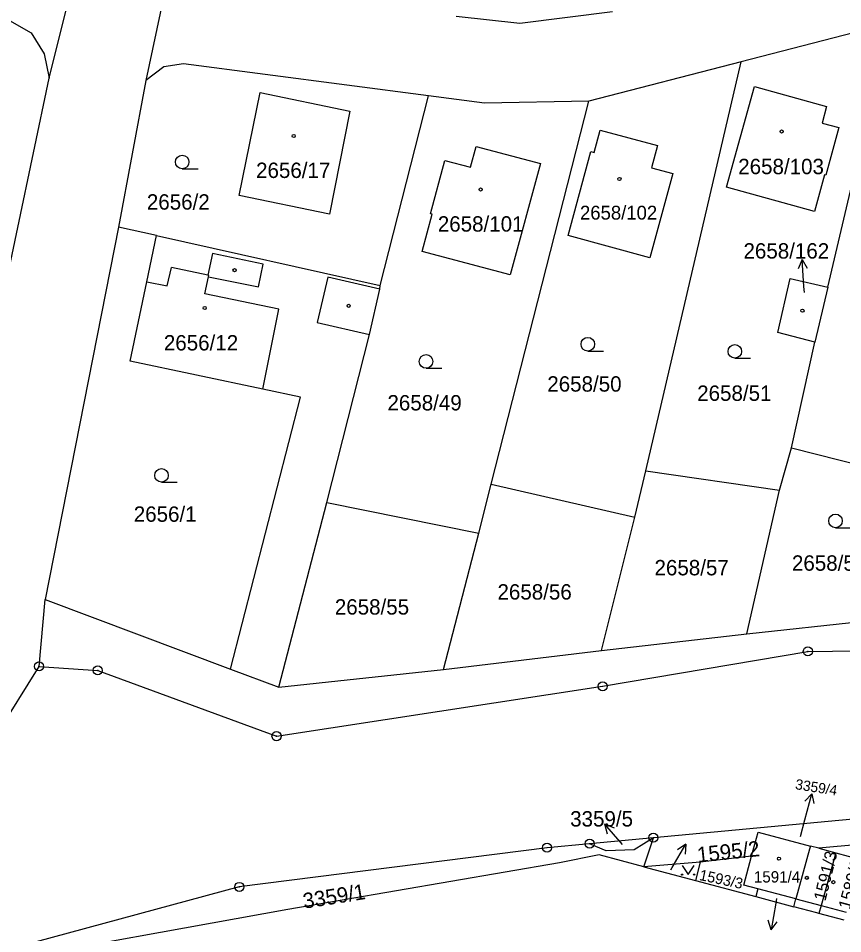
# Model space of a CAD drawing. Extents: x -733394 to -722299, y -1082822 to -1075049.
# Drawn here: x -728215.2 to -728124, y -1078516.5 to -1078415.3 of the extents above; entities that cross this region are included whole.
import ezdxf

# ---------------------------------------------------------------- set-up
doc = ezdxf.new("R2010")
doc.units = 0
for name, color, linetype in [('Hranice parcel', 7, 'Continuous'), ('Parcelní čísla', 7, 'Continuous'), ('Pop  PČ popisy', 7, 'Continuous'), ('Vnitřní kresba', 7, 'Continuous'), ('Značky bodu BP', 7, 'Continuous'), ('Značky budov', 7, 'Continuous'), ('Značky kultur', 7, 'Continuous')]:
    doc.layers.add(name, color=color, linetype=linetype)

msp = doc.modelspace()

# ---------------------------------------------------------------- linework, layer by layer
at = {"layer": 'Hranice parcel'}
for p, q in [((-728211.82, -1078421.89), (-728206.58, -1078400.79)), ((-728198.04, -1078407.53), (-728201.12, -1078422.16)), ((-728118.85, -1078415.81), (-728135.27, -1078420.09)), ((-728125.69, -1078444.99), (-728118.85, -1078415.81)), ((-728135.27, -1078420.09), (-728152.14, -1078424.43)), ((-728145.81, -1078465.3), (-728135.27, -1078420.09)), ((-728217.03, -1078446.65), (-728211.82, -1078421.89)), ((-728201.12, -1078422.16), (-728204.13, -1078438.34)), ((-728175.2, -1078444.82), (-728169.85, -1078423.82)), ((-728162.91, -1078466.78), (-728152.14, -1078424.43)), ((-728204.13, -1078438.34), (-728212.25, -1078479.52)), ((-728199.94, -1078439.28), (-728204.13, -1078438.34)), ((-728199.94, -1078439.28), (-728175.2, -1078444.82)), ((-728125.69, -1078444.99), (-728127.11, -1078451.07)), ((-728129.69, -1078462.77), (-728127.11, -1078451.07)), ((-728131.05, -1078467.43), (-728129.69, -1078462.77)), ((-728129.69, -1078462.77), (-728115.45, -1078466.36)), ((-728147.04, -1078470.41), (-728145.81, -1078465.3)), ((-728145.81, -1078465.3), (-728131.05, -1078467.43)), ((-728164.3, -1078472.18), (-728162.91, -1078466.78)), ((-728162.91, -1078466.78), (-728147.04, -1078470.41)), ((-728134.65, -1078483.32), (-728131.05, -1078467.43)), ((-728186.42, -1078489.22), (-728181.1, -1078468.78)), ((-728181.1, -1078468.78), (-728164.3, -1078472.18)), ((-728150.74, -1078485.15), (-728147.04, -1078470.41)), ((-728168.2, -1078487.25), (-728164.3, -1078472.18)), ((-728212.93, -1078486.91), (-728212.25, -1078479.52)), ((-728212.25, -1078479.52), (-728191.76, -1078487.22)), ((-728134.65, -1078483.32), (-728118.99, -1078481.64)), ((-728150.74, -1078485.15), (-728134.65, -1078483.32)), ((-728168.2, -1078487.25), (-728150.74, -1078485.15)), ((-728191.76, -1078487.22), (-728186.42, -1078489.22)), ((-728186.42, -1078489.22), (-728168.2, -1078487.25)), ((-728107.82, -1078502.38), (-728144.99, -1078505.86)), ((-728144.99, -1078505.86), (-728152.04, -1078506.52)), ((-728146.03, -1078509.06), (-728144.99, -1078505.86)), ((-728126.69, -1078507.03), (-728127.62, -1078506.79)), ((-728126.69, -1078507.03), (-728124.82, -1078507.53)), ((-728124.82, -1078507.53), (-728122.07, -1078508.27)), ((-728139.8, -1078508.57), (-728146.03, -1078509.06)), ((-728139.8, -1078508.57), (-728140.32, -1078510.58)), ((-728134.12, -1078507.89), (-728139.8, -1078508.57)), ((-728146.03, -1078509.06), (-728140.32, -1078510.58)), ((-728140.32, -1078510.58), (-728133.67, -1078512.35)), ((-728133.45, -1078511.5), (-728133.67, -1078512.35)), ((-728129.22, -1078512.62), (-728133.45, -1078511.5)), ((-728133.67, -1078512.35), (-728129.45, -1078513.48)), ((-728129.45, -1078513.48), (-728129.22, -1078512.62)), ((-728123.9, -1078514.96), (-728126.68, -1078514.22))]:
    msp.add_line(p, q, dxfattribs=at)
for points in [[(-728212.93, -1078486.91), (-728206.44, -1078487.36), (-728186.67, -1078494.63), (-728150.6, -1078489.12), (-728127.9, -1078485.26), (-728103.21, -1078484.92), (-728065.39, -1078479.71), (-728013.14, -1078467.61), (-727994.32, -1078461.33), (-727958.93, -1078444.72), (-727924.84, -1078427.64), (-727905.75, -1078418.31), (-727886.69, -1078406.71), (-727866.52, -1078393.98), (-727844.45, -1078376.24), (-727824.38, -1078358.44), (-727789.9, -1078327.8)], [(-728238.2, -1078410.46), (-728221.43, -1078414.04), (-728216.2, -1078415.51), (-728213.8, -1078416.86), (-728212.37, -1078419.21), (-728211.82, -1078421.89)], [(-728166.8, -1078415.04), (-728159.74, -1078415.81), (-728149.51, -1078414.52)], [(-728169.85, -1078423.82), (-728196.96, -1078420.3), (-728199.14, -1078420.64), (-728201.12, -1078422.16)], [(-728190.8, -1078434.86), (-728188.46, -1078423.46), (-728178.55, -1078425.52), (-728180.82, -1078436.92), (-728190.8, -1078434.86)], [(-728125.91, -1078432.6), (-728126.05, -1078432.56), (-728127.15, -1078436.62), (-728136.9, -1078433.95), (-728133.79, -1078422.81), (-728125.82, -1078425.02), (-728126.31, -1078426.85), (-728124.48, -1078427.34), (-728125.91, -1078432.6)], [(-728152.14, -1078424.43), (-728163.67, -1078424.66), (-728169.85, -1078423.82)], [(-728151.55, -1078430.1), (-728150.88, -1078427.63), (-728144.54, -1078429.34), (-728145.21, -1078431.78), (-728142.85, -1078432.43), (-728145.38, -1078441.75), (-728154.42, -1078439.27), (-728151.9, -1078430), (-728151.55, -1078430.1)], [(-728169.44, -1078436.92), (-728169.63, -1078436.87), (-728168.04, -1078431), (-728165.22, -1078431.72), (-728164.59, -1078429.45), (-728157.46, -1078431.32), (-728160.81, -1078443.64), (-728170.57, -1078441.05), (-728169.44, -1078436.92)], [(-728191.76, -1078487.22), (-728184.02, -1078457.15), (-728188.17, -1078456.28), (-728202.86, -1078453.19), (-728201.01, -1078444.39), (-728199.94, -1078439.28)], [(-728181.1, -1078468.78), (-728176.39, -1078450.23), (-728175.23, -1078445.21), (-728175.2, -1078444.82)], [(-728127.11, -1078451.07), (-728131.23, -1078450), (-728129.84, -1078444.02), (-728125.69, -1078444.99)], [(-728231.62, -1078498.28), (-728217.64, -1078494.46), (-728212.93, -1078486.91)], [(-728134.12, -1078507.89), (-728133.41, -1078505.25), (-728127.62, -1078506.79)], [(-728152.04, -1078506.52), (-728156.75, -1078506.96), (-728190.79, -1078511.29), (-728219.02, -1078518.91)], [(-728144.99, -1078505.86), (-728147.1, -1078507.2), (-728150.21, -1078507.29), (-728152.04, -1078506.52)], [(-728117.94, -1078506.22), (-728125.05, -1078506.86), (-728126.69, -1078507.03)], [(-728146.03, -1078509.06), (-728150.98, -1078507.74), (-728155.36, -1078508.65), (-728185.4, -1078513.81), (-728219.34, -1078519.92)], [(-728127.62, -1078506.79), (-728127.72, -1078507.14), (-728129.22, -1078512.62)], [(-728124.82, -1078507.53), (-728126.44, -1078513.35), (-728126.68, -1078514.22)], [(-728133.45, -1078511.5), (-728134.99, -1078511.1), (-728134.12, -1078507.89)], [(-728126.68, -1078514.22), (-728126.89, -1078514.16), (-728129.45, -1078513.48)]]:
    msp.add_lwpolyline(points, dxfattribs=at)
at = {"layer": 'Pop  PČ popisy'}
for p, q in [((-728128.54, -1078441.93), (-728128.97, -1078442.96)), ((-728128.33, -1078444.92), (-728128.54, -1078441.93)), ((-728128.54, -1078441.93), (-728127.97, -1078442.89)), ((-728128.28, -1078445.58), (-728128.33, -1078444.92)), ((-728128.25, -1078503.89), (-728127.47, -1078500.99)), ((-728127.47, -1078500.99), (-728128.22, -1078501.83)), ((-728127.47, -1078500.99), (-728127.25, -1078502.09)), ((-728148.41, -1078506.6), (-728150.38, -1078504.33)), ((-728150.38, -1078504.33), (-728149.34, -1078504.76)), ((-728150.38, -1078504.33), (-728150.1, -1078505.42)), ((-728128.73, -1078505.72), (-728128.25, -1078503.89)), ((-728142.9, -1078509.16), (-728141.4, -1078506.56)), ((-728141.4, -1078506.56), (-728142.33, -1078507.18)), ((-728141.4, -1078506.56), (-728141.47, -1078507.68)), ((-728143.05, -1078509.42), (-728142.9, -1078509.16)), ((-728131.36, -1078512.59), (-728131.45, -1078513.09)), ((-728131.45, -1078513.09), (-728131.97, -1078516.05)), ((-728131.97, -1078516.05), (-728132.29, -1078514.97)), ((-728131.97, -1078516.05), (-728131.3, -1078515.15))]:
    msp.add_line(p, q, dxfattribs=at)
at = {"layer": 'Vnitřní kresba'}
for p, q in [((-728193.76, -1078441.28), (-728194.27, -1078443.67)), ((-728188.16, -1078442.44), (-728193.76, -1078441.28)), ((-728198.78, -1078444.84), (-728198.29, -1078442.81)), ((-728194.27, -1078443.67), (-728198.29, -1078442.81)), ((-728188.68, -1078444.97), (-728188.16, -1078442.44)), ((-728194.59, -1078445.72), (-728194.2, -1078443.84)), ((-728194.17, -1078443.69), (-728194.27, -1078443.67)), ((-728194.2, -1078443.84), (-728194.17, -1078443.69)), ((-728194.2, -1078443.84), (-728188.68, -1078444.97)), ((-728181.01, -1078443.88), (-728182.17, -1078448.9)), ((-728175.23, -1078445.21), (-728181.01, -1078443.88)), ((-728201.01, -1078444.39), (-728198.78, -1078444.84)), ((-728186.42, -1078447.43), (-728194.59, -1078445.72)), ((-728188.17, -1078456.28), (-728186.42, -1078447.43)), ((-728182.17, -1078448.9), (-728176.39, -1078450.23)), ((-728129.22, -1078512.62), (-728126.44, -1078513.35)), ((-728126.44, -1078513.35), (-728123.66, -1078514.09))]:
    msp.add_line(p, q, dxfattribs=at)
at = {"layer": 'Značky bodu BP'}
for centre, radius in [((-728127.9, -1078485.26), 0.5), ((-728127.9, -1078485.26), 0.0303), ((-728212.93, -1078486.91), 0.5), ((-728212.93, -1078486.91), 0.0303), ((-728206.44, -1078487.36), 0.5), ((-728206.44, -1078487.36), 0.0303), ((-728150.6, -1078489.12), 0.5), ((-728150.6, -1078489.12), 0.0303), ((-728186.67, -1078494.63), 0.5), ((-728186.67, -1078494.63), 0.0303), ((-728144.99, -1078505.86), 0.5), ((-728156.75, -1078506.96), 0.5), ((-728152.04, -1078506.52), 0.5), ((-728152.04, -1078506.52), 0.0303), ((-728144.99, -1078505.86), 0.0303), ((-728156.75, -1078506.96), 0.0303), ((-728190.79, -1078511.29), 0.5), ((-728190.79, -1078511.29), 0.0303)]:
    msp.add_circle(centre, radius, dxfattribs=at)
at = {"layer": 'Značky budov'}
for centre in [(-728130.8, -1078427.78), (-728184.77, -1078428.28), (-728148.74, -1078433.03), (-728164.09, -1078434.19), (-728191.31, -1078443.11), (-728178.68, -1078447.05), (-728194.61, -1078447.3), (-728128.5, -1078447.59), (-728131.1, -1078508.18), (-728128.01, -1078510.29), (-728125.08, -1078510.77)]:
    msp.add_circle(centre, 0.175, dxfattribs=at)
at = {"layer": 'Značky kultur'}
for p, q in [((-728197.1, -1078431.9), (-728195.35, -1078431.9)), ((-728152.24, -1078452.05), (-728150.49, -1078452.05)), ((-728135.98, -1078452.84), (-728134.23, -1078452.84)), ((-728170.13, -1078453.95), (-728168.38, -1078453.95)), ((-728199.39, -1078466.55), (-728197.64, -1078466.55)), ((-728124.84, -1078471.58), (-728123.09, -1078471.58))]:
    msp.add_line(p, q, dxfattribs=at)
msp.add_lwpolyline([(-728141.81, -1078508.93), (-728141.14, -1078509.94), (-728140.47, -1078508.93)], dxfattribs=at)
for centre, radius in [((-728197.1, -1078431.15), 0.75), ((-728152.24, -1078451.3), 0.75), ((-728135.98, -1078452.09), 0.75), ((-728170.13, -1078453.2), 0.75), ((-728199.39, -1078465.8), 0.75), ((-728124.84, -1078470.83), 0.75), ((-728141.81, -1078509.94), 0.067), ((-728140.47, -1078509.94), 0.067)]:
    msp.add_circle(centre, radius, dxfattribs=at)

# ---------------------------------------------------------------- texts
at = {"layer": 'Parcelní čísla'}
for s, height, p in [('2658/103', 1.7, (-728135.6, -1078432.5)), ('2656/17', 1.7, (-728188.93, -1078432.92)), ('2656/2', 1.7, (-728201.01, -1078436.42)), ('2658/102', 1.53, (-728153.1, -1078437.52)), ('2658/101', 1.7, (-728168.83, -1078438.85)), ('2658/162', 1.7, (-728135.02, -1078441.83)), ('2656/12', 1.7, (-728199.13, -1078451.99)), ('2658/50', 1.7, (-728156.72, -1078456.54)), ('2658/51', 1.7, (-728140.14, -1078457.56)), ('2658/49', 1.7, (-728174.4, -1078458.62)), ('2656/1', 1.7, (-728202.46, -1078470.93)), ('2658/57', 1.7, (-728144.86, -1078476.85)), ('2658/58', 1.7, (-728129.66, -1078476.34)), ('2658/56', 1.7, (-728162.23, -1078479.53)), ('2658/55', 1.7, (-728180.22, -1078481.19)), ('3359/5', 1.7, (-728154.19, -1078504.62)), ('1591/4', 1.254, (-728133.87, -1078510.81))]:
    msp.add_text(s, height=height, dxfattribs=at).set_placement(p)
for s, height, rotation, p in [('3359/4', 1.139, 351, (-728129.35, -1078500.48)), ('1595/2', 1.7, 6, (-728140.07, -1078508.61)), ('1591/3', 1.36, 76, (-728125.96, -1078512.93)), ('1589/6', 1.36, 75, (-728123.24, -1078513.86)), ('1593/3', 1.19, 348, (-728139.98, -1078510.52)), ('3359/1', 1.7, 9, (-728183.61, -1078513.71))]:
    msp.add_text(s, height=height, rotation=rotation, dxfattribs=at).set_placement(p)

doc.saveas('drawing.dxf')
